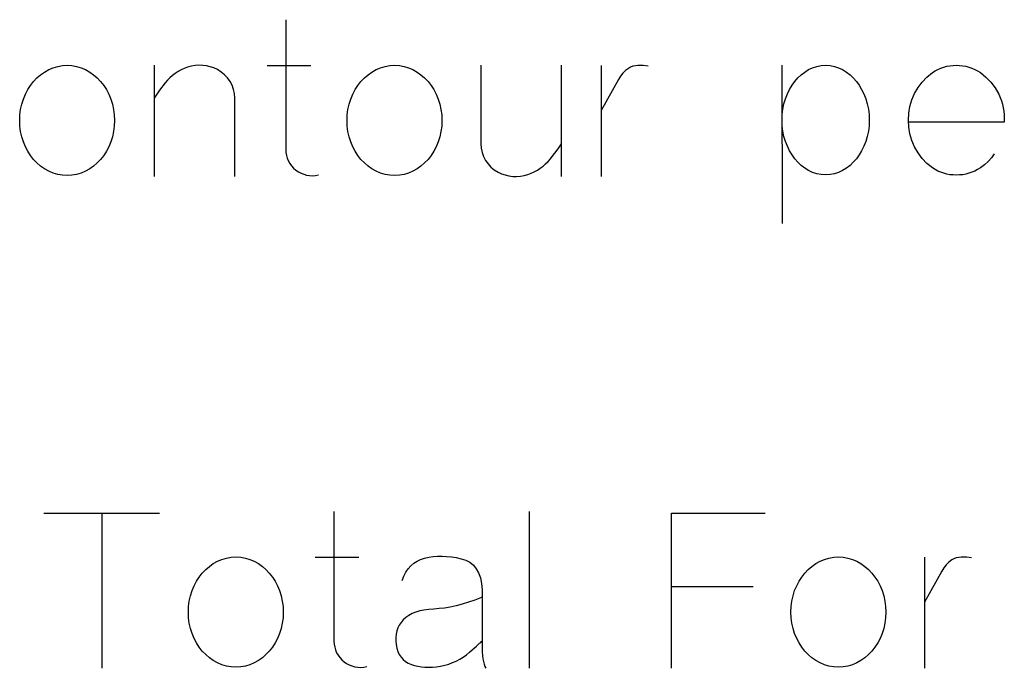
# Model space of a CAD drawing. Header units: inches. Extents: x 1880 to 2363, y -453 to -54.
# Tile 630 of 656: x 1913.924 to 1914.113, y -65.641 to -65.517. Entities that reach past the tile are written whole.
import ezdxf

# ---------------------------------------------------------------- set-up
doc = ezdxf.new("R2010")
doc.units = ezdxf.units.IN
doc.header["$LTSCALE"] = 0.5
doc.header["$MEASUREMENT"] = 0

msp = doc.modelspace()

# ---------------------------------------------------------------- linework, layer by layer
at = {"color": 7, "linetype": 'Continuous'}
for p, q in [((1913.97524, -65.51725), (1913.97525, -65.54202)), ((1913.93168, -65.52616), (1913.93258, -65.526)), ((1913.93258, -65.526), (1913.93349, -65.52595)), ((1913.93349, -65.52595), (1913.93441, -65.526)), ((1913.93441, -65.526), (1913.9353, -65.52616)), ((1913.95012, -65.52595), (1913.95012, -65.5472)), ((1913.95721, -65.52613), (1913.9565, -65.52632)), ((1913.95792, -65.526), (1913.95721, -65.52613)), ((1913.95864, -65.52595), (1913.95792, -65.526)), ((1913.95938, -65.52597), (1913.95864, -65.52595)), ((1913.9601, -65.52606), (1913.95938, -65.52597)), ((1913.96081, -65.52622), (1913.9601, -65.52606)), ((1913.97169, -65.52599), (1913.98002, -65.52599)), ((1913.99423, -65.52616), (1913.99512, -65.526)), ((1913.99512, -65.526), (1913.99604, -65.52595)), ((1913.99604, -65.52595), (1913.99695, -65.526)), ((1913.99695, -65.526), (1913.99785, -65.52616)), ((1914.01249, -65.52595), (1914.01249, -65.54095)), ((1914.0279, -65.5472), (1914.02791, -65.52595)), ((1914.03547, -65.52599), (1914.03547, -65.5472)), ((1914.04156, -65.52614), (1914.04112, -65.52631)), ((1914.04203, -65.52603), (1914.04156, -65.52614)), ((1914.04252, -65.52597), (1914.04203, -65.52603)), ((1914.0435, -65.52597), (1914.04252, -65.52597)), ((1914.04446, -65.52611), (1914.0435, -65.52597)), ((1914.07004, -65.52595), (1914.07005, -65.55616)), ((1914.07669, -65.52616), (1914.07752, -65.526)), ((1914.07752, -65.526), (1914.07837, -65.52595)), ((1914.07837, -65.52595), (1914.07923, -65.526)), ((1914.07923, -65.526), (1914.08006, -65.52616)), ((1914.10153, -65.52614), (1914.10212, -65.52604)), ((1914.10212, -65.52604), (1914.10272, -65.52597)), ((1914.10272, -65.52597), (1914.10333, -65.52595)), ((1914.10333, -65.52595), (1914.10395, -65.52597)), ((1914.10395, -65.52597), (1914.10456, -65.52604)), ((1914.10456, -65.52604), (1914.10515, -65.52614)), ((1913.92771, -65.52836), (1913.92842, -65.52776)), ((1913.92842, -65.52776), (1913.92917, -65.52723)), ((1913.92917, -65.52723), (1913.92997, -65.52678)), ((1913.92997, -65.52678), (1913.93081, -65.52641)), ((1913.93081, -65.52641), (1913.93168, -65.52616)), ((1913.9353, -65.52616), (1913.93616, -65.52641)), ((1913.93616, -65.52641), (1913.937, -65.52678)), ((1913.937, -65.52678), (1913.93779, -65.52723)), ((1913.93779, -65.52723), (1913.93854, -65.52776)), ((1913.93854, -65.52776), (1913.93923, -65.52836)), ((1913.95359, -65.52789), (1913.95309, -65.52833)), ((1913.95412, -65.5275), (1913.95359, -65.52789)), ((1913.95467, -65.52714), (1913.95412, -65.5275)), ((1913.95525, -65.52683), (1913.95467, -65.52714)), ((1913.95586, -65.52656), (1913.95525, -65.52683)), ((1913.9565, -65.52632), (1913.95586, -65.52656)), ((1913.9615, -65.52646), (1913.96081, -65.52622)), ((1913.96218, -65.52678), (1913.9615, -65.52646)), ((1913.9629, -65.52723), (1913.96218, -65.52678)), ((1913.96355, -65.52776), (1913.9629, -65.52723)), ((1913.96411, -65.52836), (1913.96355, -65.52776)), ((1913.99026, -65.52836), (1913.99096, -65.52776)), ((1913.99096, -65.52776), (1913.99171, -65.52723)), ((1913.99171, -65.52723), (1913.99251, -65.52678)), ((1913.99251, -65.52678), (1913.99336, -65.52641)), ((1913.99336, -65.52641), (1913.99423, -65.52616)), ((1913.99785, -65.52616), (1913.9987, -65.52641)), ((1913.9987, -65.52641), (1913.99954, -65.52678)), ((1913.99954, -65.52678), (1914.00033, -65.52723)), ((1914.00033, -65.52723), (1914.00108, -65.52776)), ((1914.00108, -65.52776), (1914.00177, -65.52836)), ((1914.03962, -65.52744), (1914.03916, -65.52803)), ((1914.04014, -65.52692), (1914.03962, -65.52744)), ((1914.04069, -65.52653), (1914.04014, -65.52692)), ((1914.04112, -65.52631), (1914.04069, -65.52653)), ((1914.07307, -65.52835), (1914.0737, -65.52775)), ((1914.0737, -65.52775), (1914.07439, -65.52723)), ((1914.07439, -65.52723), (1914.07512, -65.52678)), ((1914.07512, -65.52678), (1914.07589, -65.52641)), ((1914.07589, -65.52641), (1914.07669, -65.52616)), ((1914.08006, -65.52616), (1914.08086, -65.52641)), ((1914.08086, -65.52641), (1914.08163, -65.52678)), ((1914.08163, -65.52678), (1914.08236, -65.52723)), ((1914.08236, -65.52723), (1914.08304, -65.52775)), ((1914.08304, -65.52775), (1914.08367, -65.52835)), ((1914.09774, -65.52819), (1914.09878, -65.52735)), ((1914.09878, -65.52735), (1914.0993, -65.52702)), ((1914.0993, -65.52702), (1914.09984, -65.52674)), ((1914.09984, -65.52674), (1914.10039, -65.5265)), ((1914.10039, -65.5265), (1914.10095, -65.5263)), ((1914.10095, -65.5263), (1914.10153, -65.52614)), ((1914.10515, -65.52614), (1914.10573, -65.5263)), ((1914.10573, -65.5263), (1914.1063, -65.5265)), ((1914.1063, -65.5265), (1914.10686, -65.52674)), ((1914.10686, -65.52674), (1914.1074, -65.52702)), ((1914.1074, -65.52702), (1914.10794, -65.52735)), ((1914.10794, -65.52735), (1914.10901, -65.52822)), ((1913.92596, -65.53059), (1913.92648, -65.52978)), ((1913.92648, -65.52978), (1913.92707, -65.52904)), ((1913.92707, -65.52904), (1913.92771, -65.52836)), ((1913.93923, -65.52836), (1913.93987, -65.52904)), ((1913.93987, -65.52904), (1913.94046, -65.52978)), ((1913.94046, -65.52978), (1913.94098, -65.53059)), ((1913.95219, -65.5293), (1913.95113, -65.53069)), ((1913.95263, -65.52879), (1913.95219, -65.5293)), ((1913.95309, -65.52833), (1913.95263, -65.52879)), ((1913.9646, -65.52904), (1913.96411, -65.52836)), ((1913.96499, -65.52977), (1913.9646, -65.52904)), ((1913.96528, -65.53054), (1913.96499, -65.52977)), ((1913.9885, -65.53059), (1913.98902, -65.52978)), ((1913.98902, -65.52978), (1913.98961, -65.52904)), ((1913.98961, -65.52904), (1913.99026, -65.52836)), ((1914.00177, -65.52836), (1914.00242, -65.52904)), ((1914.00242, -65.52904), (1914.003, -65.52978)), ((1914.003, -65.52978), (1914.00352, -65.53059)), ((1914.03879, -65.52864), (1914.03547, -65.53457)), ((1914.03916, -65.52803), (1914.03879, -65.52864)), ((1914.07149, -65.53056), (1914.07196, -65.52975)), ((1914.07196, -65.52975), (1914.07249, -65.52902)), ((1914.07249, -65.52902), (1914.07307, -65.52835)), ((1914.08367, -65.52835), (1914.08426, -65.52902)), ((1914.08426, -65.52902), (1914.08479, -65.52975)), ((1914.08479, -65.52975), (1914.08526, -65.53056)), ((1914.09604, -65.53018), (1914.09683, -65.52914)), ((1914.09683, -65.52914), (1914.09774, -65.52819)), ((1914.10901, -65.52822), (1914.10995, -65.52919)), ((1914.10995, -65.52919), (1914.11076, -65.53028)), ((1913.92512, -65.53239), (1913.92551, -65.53146)), ((1913.92551, -65.53146), (1913.92596, -65.53059)), ((1913.94098, -65.53059), (1913.94144, -65.53146)), ((1913.94144, -65.53146), (1913.94182, -65.53239)), ((1913.95113, -65.53069), (1913.95012, -65.5322)), ((1913.96546, -65.53135), (1913.96528, -65.53054)), ((1913.96553, -65.5322), (1913.96546, -65.53135)), ((1913.98766, -65.53239), (1913.98805, -65.53146)), ((1913.98805, -65.53146), (1913.9885, -65.53059)), ((1914.00352, -65.53059), (1914.00398, -65.53146)), ((1914.00398, -65.53146), (1914.00436, -65.53239)), ((1914.07071, -65.53235), (1914.07107, -65.53142)), ((1914.07107, -65.53142), (1914.07149, -65.53056)), ((1914.08526, -65.53056), (1914.08568, -65.53142)), ((1914.08568, -65.53142), (1914.08604, -65.53235)), ((1914.09486, -65.53255), (1914.09538, -65.53134)), ((1914.09538, -65.53134), (1914.09604, -65.53018)), ((1914.11076, -65.53028), (1914.11144, -65.53148)), ((1914.11144, -65.53148), (1914.11172, -65.53211)), ((1913.92459, -65.53437), (1913.92481, -65.53337)), ((1913.92481, -65.53337), (1913.92512, -65.53239)), ((1913.94182, -65.53239), (1913.94213, -65.53337)), ((1913.94213, -65.53337), (1913.94236, -65.53437)), ((1913.96553, -65.5472), (1913.96553, -65.5322)), ((1913.98713, -65.53437), (1913.98736, -65.53337)), ((1913.98736, -65.53337), (1913.98766, -65.53239)), ((1914.00436, -65.53239), (1914.00468, -65.53337)), ((1914.00468, -65.53337), (1914.0049, -65.53437)), ((1914.07021, -65.53433), (1914.07042, -65.53333)), ((1914.07042, -65.53333), (1914.07071, -65.53235)), ((1914.08604, -65.53235), (1914.08634, -65.53333)), ((1914.08634, -65.53333), (1914.08654, -65.53433)), ((1914.09448, -65.53381), (1914.09486, -65.53255)), ((1914.11172, -65.53211), (1914.11197, -65.53275)), ((1914.11197, -65.53275), (1914.11216, -65.5334)), ((1914.11216, -65.5334), (1914.11231, -65.53406)), ((1913.92442, -65.53647), (1913.92446, -65.53541)), ((1913.92446, -65.53541), (1913.92459, -65.53437)), ((1913.94236, -65.53437), (1913.94249, -65.53541)), ((1913.94249, -65.53541), (1913.94253, -65.53647)), ((1913.98696, -65.53647), (1913.987, -65.53541)), ((1913.987, -65.53541), (1913.98713, -65.53437)), ((1914.0049, -65.53437), (1914.00503, -65.53541)), ((1914.00503, -65.53541), (1914.00507, -65.53647)), ((1914.07005, -65.53643), (1914.07009, -65.53537)), ((1914.07009, -65.53537), (1914.07021, -65.53433)), ((1914.08654, -65.53433), (1914.08667, -65.53537)), ((1914.08667, -65.53537), (1914.08671, -65.53643)), ((1914.09418, -65.53643), (1914.09426, -65.5351)), ((1914.09426, -65.5351), (1914.09448, -65.53381)), ((1914.11231, -65.53406), (1914.11242, -65.53473)), ((1914.11242, -65.53473), (1914.11249, -65.53541)), ((1914.11249, -65.53541), (1914.11251, -65.5361)), ((1913.92446, -65.53755), (1913.92442, -65.53647)), ((1913.94252, -65.53647), (1913.94249, -65.53755)), ((1913.987, -65.53755), (1913.98696, -65.53647)), ((1914.00506, -65.53647), (1914.00503, -65.53755)), ((1914.07009, -65.53749), (1914.07005, -65.53643)), ((1914.0867, -65.53643), (1914.08667, -65.53749)), ((1914.09426, -65.53776), (1914.09418, -65.53643)), ((1914.11249, -65.5368), (1914.09426, -65.5368)), ((1914.11251, -65.5361), (1914.11249, -65.5368)), ((1913.92459, -65.5386), (1913.92446, -65.53755)), ((1913.92481, -65.5396), (1913.92459, -65.5386)), ((1913.94236, -65.5386), (1913.94213, -65.5396)), ((1913.94249, -65.53755), (1913.94236, -65.5386)), ((1913.98713, -65.5386), (1913.987, -65.53755)), ((1913.98736, -65.5396), (1913.98713, -65.5386)), ((1914.0049, -65.5386), (1914.00468, -65.5396)), ((1914.00503, -65.53755), (1914.0049, -65.5386)), ((1914.07021, -65.53852), (1914.07009, -65.53749)), ((1914.07042, -65.53952), (1914.07021, -65.53852)), ((1914.08654, -65.53852), (1914.08634, -65.53952)), ((1914.08667, -65.53749), (1914.08654, -65.53852)), ((1914.09448, -65.53905), (1914.09426, -65.53776)), ((1914.09486, -65.5403), (1914.09448, -65.53905)), ((1913.92512, -65.54057), (1913.92481, -65.5396)), ((1913.92551, -65.5415), (1913.92512, -65.54057)), ((1913.94182, -65.54057), (1913.94144, -65.5415)), ((1913.94213, -65.5396), (1913.94182, -65.54057)), ((1913.98766, -65.54057), (1913.98736, -65.5396)), ((1913.98805, -65.5415), (1913.98766, -65.54057)), ((1914.00436, -65.54057), (1914.00398, -65.5415)), ((1914.00468, -65.5396), (1914.00436, -65.54057)), ((1914.01249, -65.54095), (1914.01257, -65.5418)), ((1914.0274, -65.54168), (1914.02791, -65.54095)), ((1914.07071, -65.54049), (1914.07042, -65.53952)), ((1914.07107, -65.54141), (1914.07071, -65.54049)), ((1914.08604, -65.54049), (1914.08568, -65.54141)), ((1914.08634, -65.53952), (1914.08604, -65.54049)), ((1914.09538, -65.54153), (1914.09486, -65.5403)), ((1913.92596, -65.54236), (1913.92551, -65.5415)), ((1913.92648, -65.54317), (1913.92596, -65.54236)), ((1913.94098, -65.54236), (1913.94046, -65.54317)), ((1913.94144, -65.5415), (1913.94098, -65.54236)), ((1913.97525, -65.54202), (1913.97528, -65.5426)), ((1913.97528, -65.5426), (1913.97538, -65.54316)), ((1913.9885, -65.54236), (1913.98805, -65.5415)), ((1913.98902, -65.54317), (1913.9885, -65.54236)), ((1914.00352, -65.54236), (1914.003, -65.54317)), ((1914.00398, -65.5415), (1914.00352, -65.54236)), ((1914.01257, -65.5418), (1914.01274, -65.54261)), ((1914.01274, -65.54261), (1914.01302, -65.54339)), ((1914.02636, -65.5431), (1914.02689, -65.5424)), ((1914.02689, -65.5424), (1914.0274, -65.54168)), ((1914.07149, -65.54227), (1914.07107, -65.54141)), ((1914.07196, -65.54307), (1914.07149, -65.54227)), ((1914.07249, -65.54381), (1914.07196, -65.54307)), ((1914.08479, -65.54307), (1914.08426, -65.54381)), ((1914.08526, -65.54227), (1914.08479, -65.54307)), ((1914.08568, -65.54141), (1914.08526, -65.54227)), ((1914.09604, -65.54268), (1914.09538, -65.54153)), ((1914.09683, -65.54372), (1914.09604, -65.54268)), ((1914.11058, -65.54285), (1914.11004, -65.54361)), ((1913.92707, -65.54391), (1913.92648, -65.54317)), ((1913.92771, -65.54459), (1913.92707, -65.54391)), ((1913.92842, -65.54519), (1913.92771, -65.54459)), ((1913.93923, -65.54459), (1913.93854, -65.54519)), ((1913.93987, -65.54391), (1913.93923, -65.54459)), ((1913.94046, -65.54317), (1913.93987, -65.54391)), ((1913.97538, -65.54316), (1913.97553, -65.5437)), ((1913.97553, -65.5437), (1913.97575, -65.54422)), ((1913.97575, -65.54422), (1913.97602, -65.54472)), ((1913.97602, -65.54472), (1913.97636, -65.54517)), ((1913.98961, -65.54391), (1913.98902, -65.54317)), ((1913.99026, -65.54459), (1913.98961, -65.54391)), ((1913.99096, -65.54519), (1913.99026, -65.54459)), ((1914.00177, -65.54459), (1914.00108, -65.54519)), ((1914.00242, -65.54391), (1914.00177, -65.54459)), ((1914.003, -65.54317), (1914.00242, -65.54391)), ((1914.01302, -65.54339), (1914.0134, -65.54412)), ((1914.0134, -65.54412), (1914.01388, -65.54479)), ((1914.01388, -65.54479), (1914.01444, -65.54539)), ((1914.02439, -65.54521), (1914.02489, -65.54478)), ((1914.02489, -65.54478), (1914.02536, -65.54431)), ((1914.02536, -65.54431), (1914.0258, -65.54381)), ((1914.0258, -65.54381), (1914.02636, -65.5431)), ((1914.07307, -65.54447), (1914.07249, -65.54381)), ((1914.0737, -65.54507), (1914.07307, -65.54447)), ((1914.08367, -65.54447), (1914.08304, -65.54507)), ((1914.08426, -65.54381), (1914.08367, -65.54447)), ((1914.09774, -65.54467), (1914.09683, -65.54372)), ((1914.09878, -65.54551), (1914.09774, -65.54467)), ((1914.1087, -65.54494), (1914.10794, -65.54551)), ((1914.10941, -65.54431), (1914.1087, -65.54494)), ((1914.11004, -65.54361), (1914.10941, -65.54431)), ((1913.92917, -65.54572), (1913.92842, -65.54519)), ((1913.92997, -65.54617), (1913.92917, -65.54572)), ((1913.93081, -65.54653), (1913.92997, -65.54617)), ((1913.93168, -65.54679), (1913.93081, -65.54653)), ((1913.93258, -65.54695), (1913.93168, -65.54679)), ((1913.9353, -65.54679), (1913.93441, -65.54695)), ((1913.93616, -65.54653), (1913.9353, -65.54679)), ((1913.937, -65.54617), (1913.93616, -65.54653)), ((1913.93779, -65.54572), (1913.937, -65.54617)), ((1913.93854, -65.54519), (1913.93779, -65.54572)), ((1913.97636, -65.54517), (1913.97675, -65.54559)), ((1913.97675, -65.54559), (1913.9772, -65.54596)), ((1913.9772, -65.54596), (1913.97767, -65.54629)), ((1913.97767, -65.54629), (1913.97816, -65.54655)), ((1913.97816, -65.54655), (1913.97868, -65.54676)), ((1913.97868, -65.54676), (1913.97923, -65.54692)), ((1913.99171, -65.54572), (1913.99096, -65.54519)), ((1913.99251, -65.54617), (1913.99171, -65.54572)), ((1913.99336, -65.54653), (1913.99251, -65.54617)), ((1913.99423, -65.54679), (1913.99336, -65.54653)), ((1913.99512, -65.54695), (1913.99423, -65.54679)), ((1913.99785, -65.54679), (1913.99695, -65.54695)), ((1913.9987, -65.54653), (1913.99785, -65.54679)), ((1913.99954, -65.54617), (1913.9987, -65.54653)), ((1914.00033, -65.54572), (1913.99954, -65.54617)), ((1914.00108, -65.54519), (1914.00033, -65.54572)), ((1914.01444, -65.54539), (1914.01508, -65.5459)), ((1914.01508, -65.5459), (1914.01581, -65.54634)), ((1914.01581, -65.54634), (1914.01648, -65.54665)), ((1914.01648, -65.54665), (1914.01717, -65.54689)), ((1914.02078, -65.547), (1914.02149, -65.54679)), ((1914.02149, -65.54679), (1914.02212, -65.54655)), ((1914.02212, -65.54655), (1914.02273, -65.54628)), ((1914.02273, -65.54628), (1914.02331, -65.54596)), ((1914.02331, -65.54596), (1914.02387, -65.54561)), ((1914.02387, -65.54561), (1914.02439, -65.54521)), ((1914.07439, -65.54559), (1914.0737, -65.54507)), ((1914.07512, -65.54605), (1914.07439, -65.54559)), ((1914.07589, -65.54641), (1914.07512, -65.54605)), ((1914.07669, -65.54666), (1914.07589, -65.54641)), ((1914.07752, -65.54682), (1914.07669, -65.54666)), ((1914.07837, -65.54687), (1914.07752, -65.54682)), ((1914.07923, -65.54682), (1914.07837, -65.54687)), ((1914.08006, -65.54666), (1914.07923, -65.54682)), ((1914.08086, -65.54641), (1914.08006, -65.54666)), ((1914.08163, -65.54605), (1914.08086, -65.54641)), ((1914.08236, -65.54559), (1914.08163, -65.54605)), ((1914.08304, -65.54507), (1914.08236, -65.54559)), ((1914.0993, -65.54584), (1914.09878, -65.54551)), ((1914.09984, -65.54613), (1914.0993, -65.54584)), ((1914.10039, -65.54637), (1914.09984, -65.54613)), ((1914.10095, -65.54656), (1914.10039, -65.54637)), ((1914.10153, -65.54672), (1914.10095, -65.54656)), ((1914.10212, -65.54683), (1914.10153, -65.54672)), ((1914.10272, -65.54689), (1914.10212, -65.54683)), ((1914.10456, -65.54683), (1914.10395, -65.54689)), ((1914.10515, -65.54672), (1914.10456, -65.54683)), ((1914.10573, -65.54656), (1914.10515, -65.54672)), ((1914.1063, -65.54637), (1914.10573, -65.54656)), ((1914.10686, -65.54613), (1914.1063, -65.54637)), ((1914.1074, -65.54584), (1914.10686, -65.54613)), ((1914.10794, -65.54551), (1914.1074, -65.54584)), ((1913.93349, -65.547), (1913.93258, -65.54695)), ((1913.93441, -65.54695), (1913.93349, -65.547)), ((1913.97923, -65.54692), (1913.97979, -65.54701)), ((1913.97979, -65.54701), (1913.98036, -65.54703)), ((1913.98036, -65.54703), (1913.98093, -65.54698)), ((1913.98093, -65.54698), (1913.98151, -65.54687)), ((1913.99604, -65.547), (1913.99512, -65.54695)), ((1913.99695, -65.54695), (1913.99604, -65.547)), ((1914.01717, -65.54689), (1914.01788, -65.54706)), ((1914.01788, -65.54706), (1914.0186, -65.54716)), ((1914.0186, -65.54716), (1914.01933, -65.54719)), ((1914.01933, -65.54719), (1914.02006, -65.54713)), ((1914.02006, -65.54713), (1914.02078, -65.547)), ((1914.10333, -65.54692), (1914.10272, -65.54689)), ((1914.10395, -65.54689), (1914.10333, -65.54692)), ((1913.92906, -65.61147), (1913.95111, -65.61147)), ((1913.94008, -65.61147), (1913.94009, -65.64106)), ((1913.98445, -65.6111), (1913.98446, -65.63588)), ((1914.02175, -65.6111), (1914.02176, -65.64106)), ((1914.04893, -65.64106), (1914.04893, -65.61147)), ((1914.04893, -65.61147), (1914.06683, -65.61147)), ((1913.96304, -65.62027), (1913.96391, -65.62001)), ((1913.96391, -65.62001), (1913.96481, -65.61985)), ((1913.96481, -65.61985), (1913.96572, -65.6198)), ((1913.96572, -65.6198), (1913.96664, -65.61985)), ((1913.96664, -65.61985), (1913.96754, -65.62001)), ((1913.96754, -65.62001), (1913.96839, -65.62027)), ((1913.98089, -65.61984), (1913.98923, -65.61984)), ((1914.00101, -65.62026), (1914.00177, -65.62001)), ((1914.00177, -65.62001), (1914.00257, -65.61984)), ((1914.00257, -65.61984), (1914.00339, -65.61972)), ((1914.00339, -65.61972), (1914.00423, -65.61966)), ((1914.00423, -65.61966), (1914.0051, -65.61964)), ((1914.0051, -65.61964), (1914.00598, -65.61969)), ((1914.00598, -65.61969), (1914.00689, -65.61978)), ((1914.00689, -65.61978), (1914.00782, -65.61993)), ((1914.00782, -65.61993), (1914.00877, -65.62014)), ((1914.00877, -65.62014), (1914.00966, -65.62042)), ((1914.07815, -65.62027), (1914.07902, -65.62001)), ((1914.07902, -65.62001), (1914.07992, -65.61985)), ((1914.07992, -65.61985), (1914.08083, -65.6198)), ((1914.08083, -65.6198), (1914.08175, -65.61985)), ((1914.08175, -65.61985), (1914.08264, -65.62001)), ((1914.08264, -65.62001), (1914.0835, -65.62027)), ((1914.09724, -65.61984), (1914.09725, -65.64106)), ((1914.10289, -65.62016), (1914.10247, -65.62038)), ((1914.10334, -65.61999), (1914.10289, -65.62016)), ((1914.10381, -65.61988), (1914.10334, -65.61999)), ((1914.10429, -65.61982), (1914.10381, -65.61988)), ((1914.10527, -65.61982), (1914.10429, -65.61982)), ((1914.10623, -65.61997), (1914.10527, -65.61982)), ((1913.95995, -65.62222), (1913.96065, -65.62161)), ((1913.96065, -65.62161), (1913.9614, -65.62108)), ((1913.9614, -65.62108), (1913.9622, -65.62063)), ((1913.9622, -65.62063), (1913.96304, -65.62027)), ((1913.96839, -65.62027), (1913.96923, -65.62063)), ((1913.96923, -65.62063), (1913.97002, -65.62108)), ((1913.97002, -65.62108), (1913.97077, -65.62161)), ((1913.97077, -65.62161), (1913.97146, -65.62222)), ((1913.99862, -65.62208), (1913.99912, -65.6215)), ((1913.99912, -65.6215), (1913.99969, -65.62101)), ((1913.99969, -65.62101), (1914.00032, -65.62059)), ((1914.00032, -65.62059), (1914.00101, -65.62026)), ((1914.00966, -65.62042), (1914.01043, -65.62083)), ((1914.01043, -65.62083), (1914.0111, -65.62138)), ((1914.0111, -65.62138), (1914.01165, -65.62205)), ((1914.01165, -65.62205), (1914.01209, -65.62286)), ((1914.07505, -65.62222), (1914.07575, -65.62161)), ((1914.07575, -65.62161), (1914.0765, -65.62108)), ((1914.0765, -65.62108), (1914.07731, -65.62063)), ((1914.07731, -65.62063), (1914.07815, -65.62027)), ((1914.0835, -65.62027), (1914.08433, -65.62063)), ((1914.08433, -65.62063), (1914.08513, -65.62108)), ((1914.08513, -65.62108), (1914.08587, -65.62161)), ((1914.08587, -65.62161), (1914.08656, -65.62222)), ((1914.10093, -65.62189), (1914.10056, -65.6225)), ((1914.10139, -65.62129), (1914.10093, -65.62189)), ((1914.10191, -65.62077), (1914.10139, -65.62129)), ((1914.10247, -65.62038), (1914.10191, -65.62077)), ((1913.95819, -65.62445), (1913.95871, -65.62364)), ((1913.95871, -65.62364), (1913.9593, -65.62289)), ((1913.9593, -65.62289), (1913.95995, -65.62222)), ((1913.97146, -65.62222), (1913.9721, -65.62289)), ((1913.9721, -65.62289), (1913.97269, -65.62364)), ((1913.97269, -65.62364), (1913.97321, -65.62445)), ((1913.99749, -65.62432), (1913.99781, -65.62349)), ((1913.99781, -65.62349), (1913.99818, -65.62274)), ((1913.99818, -65.62274), (1913.99862, -65.62208)), ((1914.01209, -65.62286), (1914.01242, -65.62379)), ((1914.01242, -65.62379), (1914.01264, -65.62486)), ((1914.0733, -65.62445), (1914.07382, -65.62364)), ((1914.07382, -65.62364), (1914.07441, -65.62289)), ((1914.07441, -65.62289), (1914.07505, -65.62222)), ((1914.08656, -65.62222), (1914.08721, -65.62289)), ((1914.08721, -65.62289), (1914.0878, -65.62364)), ((1914.0878, -65.62364), (1914.08832, -65.62445)), ((1914.10056, -65.6225), (1914.09725, -65.62842)), ((1913.95735, -65.62624), (1913.95774, -65.62532)), ((1913.95774, -65.62532), (1913.95819, -65.62445)), ((1913.97321, -65.62445), (1913.97367, -65.62532)), ((1913.97367, -65.62532), (1913.97405, -65.62624)), ((1914.01264, -65.62486), (1914.01274, -65.62606)), ((1914.04893, -65.62544), (1914.06456, -65.62544)), ((1914.07246, -65.62624), (1914.07285, -65.62532)), ((1914.07285, -65.62532), (1914.0733, -65.62445)), ((1914.08832, -65.62445), (1914.08878, -65.62532)), ((1914.08878, -65.62532), (1914.08916, -65.62624)), ((1913.95682, -65.62823), (1913.95704, -65.62722)), ((1913.95704, -65.62722), (1913.95735, -65.62624)), ((1913.97405, -65.62624), (1913.97436, -65.62722)), ((1913.97436, -65.62722), (1913.97459, -65.62823)), ((1914.01261, -65.62755), (1914.01135, -65.62804)), ((1914.01274, -65.62606), (1914.01274, -65.63646)), ((1914.07193, -65.62823), (1914.07215, -65.62722)), ((1914.07215, -65.62722), (1914.07246, -65.62624)), ((1914.08916, -65.62624), (1914.08947, -65.62722)), ((1914.08947, -65.62722), (1914.08969, -65.62823)), ((1913.95665, -65.63033), (1913.95669, -65.62926)), ((1913.95669, -65.62926), (1913.95682, -65.62823)), ((1913.97459, -65.62823), (1913.97472, -65.62926)), ((1913.97472, -65.62926), (1913.97476, -65.63033)), ((1914.00559, -65.62955), (1914.00454, -65.62967)), ((1914.00668, -65.62937), (1914.00559, -65.62955)), ((1914.00779, -65.62913), (1914.00668, -65.62937)), ((1914.00894, -65.62883), (1914.00779, -65.62913)), ((1914.01013, -65.62846), (1914.00894, -65.62883)), ((1914.01135, -65.62804), (1914.01013, -65.62846)), ((1914.07176, -65.63033), (1914.0718, -65.62926)), ((1914.0718, -65.62926), (1914.07193, -65.62823)), ((1914.08969, -65.62823), (1914.08983, -65.62926)), ((1914.08983, -65.62926), (1914.08987, -65.63033)), ((1913.95669, -65.63141), (1913.95665, -65.63033)), ((1913.95682, -65.63245), (1913.95669, -65.63141)), ((1913.97472, -65.63141), (1913.97459, -65.63245)), ((1913.97476, -65.63033), (1913.97472, -65.63141)), ((1913.99819, -65.63137), (1913.9977, -65.63182)), ((1913.99875, -65.63098), (1913.99819, -65.63137)), ((1913.99938, -65.63063), (1913.99875, -65.63098)), ((1914.00007, -65.63035), (1913.99938, -65.63063)), ((1914.00083, -65.63012), (1914.00007, -65.63035)), ((1914.00165, -65.62994), (1914.00083, -65.63012)), ((1914.00255, -65.62982), (1914.00165, -65.62994)), ((1914.00351, -65.62975), (1914.00255, -65.62982)), ((1914.00454, -65.62967), (1914.00351, -65.62975)), ((1914.0718, -65.63141), (1914.07176, -65.63033)), ((1914.07193, -65.63245), (1914.0718, -65.63141)), ((1914.08983, -65.63141), (1914.08969, -65.63245)), ((1914.08986, -65.63033), (1914.08983, -65.63141)), ((1913.95704, -65.63346), (1913.95682, -65.63245)), ((1913.97459, -65.63245), (1913.97436, -65.63346)), ((1913.99694, -65.63282), (1913.99665, -65.63336)), ((1913.99728, -65.6323), (1913.99694, -65.63282)), ((1913.9977, -65.63182), (1913.99728, -65.6323)), ((1914.07215, -65.63346), (1914.07193, -65.63245)), ((1914.08969, -65.63245), (1914.08947, -65.63346)), ((1913.95735, -65.63443), (1913.95704, -65.63346)), ((1913.95774, -65.63535), (1913.95735, -65.63443)), ((1913.97405, -65.63443), (1913.97367, -65.63535)), ((1913.97436, -65.63346), (1913.97405, -65.63443)), ((1913.99631, -65.63454), (1913.99625, -65.63518)), ((1913.99625, -65.63518), (1913.99626, -65.63584)), ((1913.99645, -65.63393), (1913.99631, -65.63454)), ((1913.99665, -65.63336), (1913.99645, -65.63393)), ((1914.07246, -65.63443), (1914.07215, -65.63346)), ((1914.07285, -65.63535), (1914.07246, -65.63443)), ((1914.08916, -65.63443), (1914.08878, -65.63535)), ((1914.08947, -65.63346), (1914.08916, -65.63443)), ((1913.95819, -65.63621), (1913.95774, -65.63535)), ((1913.95871, -65.63702), (1913.95819, -65.63621)), ((1913.9593, -65.63777), (1913.95871, -65.63702)), ((1913.97269, -65.63702), (1913.9721, -65.63777)), ((1913.97321, -65.63621), (1913.97269, -65.63702)), ((1913.97367, -65.63535), (1913.97321, -65.63621)), ((1913.98446, -65.63588), (1913.98449, -65.63645)), ((1913.98449, -65.63645), (1913.98459, -65.63701)), ((1913.98459, -65.63701), (1913.98474, -65.63755)), ((1913.99626, -65.63584), (1913.99634, -65.63654)), ((1913.99634, -65.63654), (1913.99647, -65.63724)), ((1914.0113, -65.63716), (1914.01168, -65.63683)), ((1914.01168, -65.63683), (1914.01201, -65.63653)), ((1914.01201, -65.63653), (1914.01228, -65.63629)), ((1914.01228, -65.63629), (1914.01248, -65.63611)), ((1914.01248, -65.63611), (1914.01262, -65.63597)), ((1914.01262, -65.63597), (1914.0127, -65.63588)), ((1914.01274, -65.63646), (1914.01276, -65.63725)), ((1914.0733, -65.63621), (1914.07285, -65.63535)), ((1914.07382, -65.63702), (1914.0733, -65.63621)), ((1914.07441, -65.63777), (1914.07382, -65.63702)), ((1914.0878, -65.63702), (1914.08721, -65.63777)), ((1914.08832, -65.63621), (1914.0878, -65.63702)), ((1914.08878, -65.63535), (1914.08832, -65.63621)), ((1913.95995, -65.63845), (1913.9593, -65.63777)), ((1913.96065, -65.63904), (1913.95995, -65.63845)), ((1913.97146, -65.63845), (1913.97077, -65.63904)), ((1913.9721, -65.63777), (1913.97146, -65.63845)), ((1913.98474, -65.63755), (1913.98496, -65.63808)), ((1913.98496, -65.63808), (1913.98523, -65.63858)), ((1913.98523, -65.63858), (1913.98557, -65.63903)), ((1913.99647, -65.63724), (1913.99667, -65.63787)), ((1913.99667, -65.63787), (1913.99694, -65.63843)), ((1913.99694, -65.63843), (1913.99727, -65.63894)), ((1913.99727, -65.63894), (1913.99766, -65.63938)), ((1914.00848, -65.63932), (1914.00912, -65.63892)), ((1914.00912, -65.63892), (1914.00975, -65.63848)), ((1914.00975, -65.63848), (1914.01034, -65.638)), ((1914.01034, -65.638), (1914.01085, -65.63755)), ((1914.01085, -65.63755), (1914.0113, -65.63716)), ((1914.01276, -65.63725), (1914.01279, -65.63798)), ((1914.01279, -65.63798), (1914.01285, -65.63864)), ((1914.01285, -65.63864), (1914.01292, -65.63925)), ((1914.07505, -65.63845), (1914.07441, -65.63777)), ((1914.07575, -65.63904), (1914.07505, -65.63845)), ((1914.08656, -65.63845), (1914.08587, -65.63904)), ((1914.08721, -65.63777), (1914.08656, -65.63845)), ((1913.9614, -65.63957), (1913.96065, -65.63904)), ((1913.9622, -65.64003), (1913.9614, -65.63957)), ((1913.96304, -65.64039), (1913.9622, -65.64003)), ((1913.96391, -65.64065), (1913.96304, -65.64039)), ((1913.96481, -65.6408), (1913.96391, -65.64065)), ((1913.96572, -65.64086), (1913.96481, -65.6408)), ((1913.96664, -65.6408), (1913.96572, -65.64086)), ((1913.96754, -65.64065), (1913.96664, -65.6408)), ((1913.96839, -65.64039), (1913.96754, -65.64065)), ((1913.96923, -65.64003), (1913.96839, -65.64039)), ((1913.97002, -65.63957), (1913.96923, -65.64003)), ((1913.97077, -65.63904), (1913.97002, -65.63957)), ((1913.98557, -65.63903), (1913.98596, -65.63945)), ((1913.98596, -65.63945), (1913.98641, -65.63982)), ((1913.98641, -65.63982), (1913.98688, -65.64014)), ((1913.98688, -65.64014), (1913.98737, -65.64041)), ((1913.98737, -65.64041), (1913.98789, -65.64062)), ((1913.98789, -65.64062), (1913.98843, -65.64077)), ((1913.98843, -65.64077), (1913.989, -65.64086)), ((1913.989, -65.64086), (1913.98957, -65.64089)), ((1913.98957, -65.64089), (1913.99014, -65.64084)), ((1913.99014, -65.64084), (1913.99072, -65.64073)), ((1913.99766, -65.63938), (1913.99812, -65.63975)), ((1913.99812, -65.63975), (1913.99865, -65.64006)), ((1913.99865, -65.64006), (1913.99924, -65.64032)), ((1913.99924, -65.64032), (1913.99985, -65.64052)), ((1913.99985, -65.64052), (1914.00049, -65.64068)), ((1914.00049, -65.64068), (1914.00115, -65.64079)), ((1914.00115, -65.64079), (1914.00184, -65.64086)), ((1914.00184, -65.64086), (1914.00255, -65.64087)), ((1914.00255, -65.64087), (1914.00328, -65.64084)), ((1914.00328, -65.64084), (1914.00405, -65.64077)), ((1914.00405, -65.64077), (1914.00483, -65.64065)), ((1914.00483, -65.64065), (1914.00562, -65.64047)), ((1914.00562, -65.64047), (1914.00637, -65.64024)), ((1914.00637, -65.64024), (1914.0071, -65.63998)), ((1914.0071, -65.63998), (1914.0078, -65.63967)), ((1914.0078, -65.63967), (1914.00848, -65.63932)), ((1914.01292, -65.63925), (1914.01302, -65.63979)), ((1914.01302, -65.63979), (1914.01314, -65.64027)), ((1914.01314, -65.64027), (1914.01328, -65.6407)), ((1914.01328, -65.6407), (1914.01345, -65.64106)), ((1914.0765, -65.63957), (1914.07575, -65.63904)), ((1914.07731, -65.64003), (1914.0765, -65.63957)), ((1914.07815, -65.64039), (1914.07731, -65.64003)), ((1914.07902, -65.64065), (1914.07815, -65.64039)), ((1914.07992, -65.6408), (1914.07902, -65.64065)), ((1914.08083, -65.64086), (1914.07992, -65.6408)), ((1914.08175, -65.6408), (1914.08083, -65.64086)), ((1914.08264, -65.64065), (1914.08175, -65.6408)), ((1914.0835, -65.64039), (1914.08264, -65.64065)), ((1914.08433, -65.64003), (1914.0835, -65.64039)), ((1914.08513, -65.63957), (1914.08433, -65.64003)), ((1914.08587, -65.63904), (1914.08513, -65.63957))]:
    msp.add_line(p, q, dxfattribs=at)

doc.saveas('drawing.dxf')
